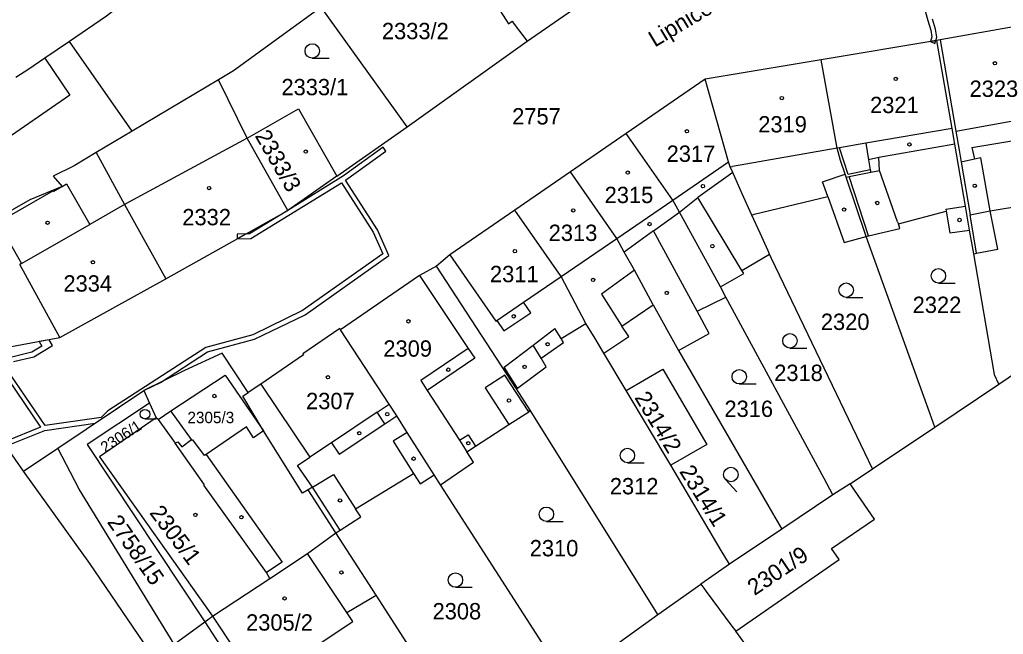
# Model space of a CAD drawing. Extents: x -644096 to -634268, y -1141430 to -1133463.
# Drawn here: x -638871.1 to -638768.8, y -1138805.5 to -1138741.5 of the extents above; entities that cross this region are included whole.
import ezdxf

# ---------------------------------------------------------------- set-up
doc = ezdxf.new("R2010")
doc.units = 0
for name, color, linetype in [('B_Hranice _3D', 7, 'Continuous'), ('M_Svah_Nasyp', 7, 'Continuous'), ('M_Svah_Zarez', 7, 'Continuous'), ('svrsek_osa_sjezdy', 7, 'Continuous'), ('svrsek_osa_terminal_VRT', 7, 'Continuous'), ('svrsek_osa_VRT', 7, 'Continuous'), ('svrsek_popisy_VRT', 7, 'Continuous'), ('terminal_VRT', 7, 'Continuous')]:
    doc.layers.add(name, color=color, linetype=linetype)

msp = doc.modelspace()

# ---------------------------------------------------------------- linework, layer by layer
at = {"layer": 'B_Hranice _3D'}
for points in [[(-638778.14, -1138736.28), (-638776.63, -1138741.61), (-638776.33, -1138742.63), (-638776.2, -1138743.31), (-638776.37, -1138743.8), (-638775.81, -1138743.71), (-638775.68, -1138743.35), (-638775.85, -1138742.51), (-638776.15, -1138741.47)], [(-638872.28, -1138785.81), (-638868.5, -1138784.26), (-638863.23, -1138783.5), (-638858.17, -1138780.11), (-638856.46, -1138779.27), (-638851.55, -1138776.09), (-638846.67, -1138774.78), (-638841.42, -1138772.24), (-638832.69, -1138766.06), (-638833.88, -1138763.39), (-638837.19, -1138758.23), (-638833, -1138755.2), (-638833.29, -1138754.79), (-638837.43, -1138757.78), (-638843.2, -1138761.38), (-638847.2, -1138763.8), (-638847.55, -1138763.81), (-638848.49, -1138764.34), (-638847.06, -1138764.3), (-638837.62, -1138758.49), (-638834.32, -1138763.63), (-638833.31, -1138765.88), (-638841.68, -1138771.8), (-638846.85, -1138774.3), (-638851.75, -1138775.63), (-638861.94, -1138782.22), (-638862.63, -1138782.9), (-638868.45, -1138783.75), (-638872.61, -1138777.65)], [(-638871.73, -1138777.09), (-638869.63, -1138776.59), (-638867.67, -1138775.41), (-638868.03, -1138774.82), (-638869.08, -1138775.01), (-638868.79, -1138775.51), (-638869.83, -1138776.13), (-638871.93, -1138776.63)], [(-638873.17, -1138777.72), (-638868.95, -1138783.91), (-638872.52, -1138785.37)]]:
    msp.add_lwpolyline(points, dxfattribs=at)
for points in [[(-638776.37, -1138743.8), (-638775.9, -1138743.99), (-638775.81, -1138743.71)], [(-638848.49, -1138763.84), (-638848.49, -1138764.34), (-638847.55, -1138763.81)]]:
    msp.add_lwpolyline(points, close=True, dxfattribs=at)
at = {"layer": 'M_Svah_Nasyp'}
for p, q in [((-638775.34, -1138743.63), (-638773.71, -1138753.11)), ((-638868.47, -1138745.54), (-638865.89, -1138749.38)), ((-638865.89, -1138749.38), (-638873.95, -1138754.93)), ((-638773.71, -1138753.11), (-638764.67, -1138751.51)), ((-638774.11, -1138752.85), (-638783.09, -1138754.38)), ((-638773.71, -1138753.11), (-638773.37, -1138755.12)), ((-638847.45, -1138753.84), (-638860.2, -1138760.75)), ((-638772.05, -1138754.84), (-638764.35, -1138753.53)), ((-638786.07, -1138754.89), (-638796.95, -1138756.81)), ((-638785.82, -1138754.85), (-638786.07, -1138754.89)), ((-638783.09, -1138754.38), (-638785.82, -1138754.85)), ((-638784.91, -1138757.62), (-638785.82, -1138754.85)), ((-638783.09, -1138754.38), (-638782.79, -1138756.12)), ((-638773.83, -1138754.49), (-638781.74, -1138755.88)), ((-638773.37, -1138755.12), (-638773.16, -1138756.34)), ((-638772.05, -1138754.84), (-638771.79, -1138756.05)), ((-638803.16, -1138760.3), (-638797.35, -1138756.32)), ((-638781.74, -1138755.88), (-638782.79, -1138756.12)), ((-638782.79, -1138756.12), (-638782.62, -1138757.14)), ((-638781.66, -1138757.22), (-638781.74, -1138755.88)), ((-638771.79, -1138756.05), (-638773.16, -1138756.34)), ((-638773.16, -1138756.34), (-638772.22, -1138761.82)), ((-638771.13, -1138755.91), (-638771.79, -1138756.05)), ((-638770.14, -1138761.42), (-638771.13, -1138755.91)), ((-638797.2, -1138756.85), (-638796.95, -1138756.81)), ((-638782.62, -1138757.14), (-638784.91, -1138757.62)), ((-638782.62, -1138757.14), (-638782.57, -1138757.39)), ((-638782.57, -1138757.39), (-638781.66, -1138757.22)), ((-638779.78, -1138762.55), (-638781.66, -1138757.22)), ((-638796.93, -1138757.44), (-638800.56, -1138760.02)), ((-638787.59, -1138758.41), (-638785.22, -1138757.61)), ((-638785.11, -1138757.92), (-638784.83, -1138757.86)), ((-638784.83, -1138757.86), (-638782.57, -1138757.39)), ((-638782.8, -1138764.03), (-638784.83, -1138757.86)), ((-638867.61, -1138759.33), (-638873.37, -1138762.63)), ((-638867.57, -1138759.4), (-638867.61, -1138759.33)), ((-638867.57, -1138759.4), (-638866.69, -1138758.89)), ((-638866.69, -1138758.89), (-638866.22, -1138758.62)), ((-638866.22, -1138758.62), (-638863.81, -1138762.82)), ((-638787.05, -1138759.93), (-638787.59, -1138758.41)), ((-638808.97, -1138764.31), (-638803.16, -1138760.3)), ((-638802.47, -1138761.56), (-638800.56, -1138760.02)), ((-638795.98, -1138767.61), (-638800.56, -1138760.02)), ((-638860.2, -1138760.75), (-638863.81, -1138762.82)), ((-638774.76, -1138761.23), (-638772.72, -1138760.93)), ((-638774.76, -1138761.23), (-638774.72, -1138761.46)), ((-638772.22, -1138761.82), (-638770.14, -1138761.42)), ((-638805.16, -1138763.5), (-638802.47, -1138761.56)), ((-638771.57, -1138765.82), (-638772.22, -1138761.82)), ((-638873.37, -1138762.63), (-638870.92, -1138766.9)), ((-638870.92, -1138766.9), (-638863.81, -1138762.82)), ((-638805.16, -1138763.5), (-638808.21, -1138765.7)), ((-638800.64, -1138771.86), (-638805.16, -1138763.5)), ((-638779.78, -1138762.55), (-638779.7, -1138762.77)), ((-638814.76, -1138768.25), (-638808.97, -1138764.31)), ((-638826.34, -1138766), (-638821.58, -1138772.89)), ((-638870.92, -1138766.9), (-638871.07, -1138766.99)), ((-638866.91, -1138774.61), (-638871.07, -1138766.99)), ((-638807.16, -1138767.6), (-638810.59, -1138770.08)), ((-638829.5, -1138768.13), (-638824.43, -1138775.74)), ((-638818.69, -1138770.92), (-638814.76, -1138768.25)), ((-638810.59, -1138770.08), (-638808.46, -1138773.42)), ((-638821.46, -1138772.81), (-638818.69, -1138770.92)), ((-638817.94, -1138772.01), (-638818.69, -1138770.92)), ((-638820.72, -1138773.89), (-638817.94, -1138772.01)), ((-638821.58, -1138772.89), (-638821.46, -1138772.81)), ((-638821.46, -1138772.81), (-638820.72, -1138773.89)), ((-638817.7, -1138775.4), (-638815.42, -1138773.67)), ((-638814.77, -1138774.71), (-638815.42, -1138773.67)), ((-638824.43, -1138775.74), (-638829.37, -1138779.08)), ((-638824.43, -1138775.74), (-638823.77, -1138776.76)), ((-638820.71, -1138777.67), (-638817.7, -1138775.4)), ((-638816.87, -1138776.75), (-638817.7, -1138775.4)), ((-638823.77, -1138776.76), (-638828.7, -1138780.12)), ((-638819.32, -1138779.87), (-638820.71, -1138777.67)), ((-638820.62, -1138778.51), (-638822.67, -1138779.84)), ((-638818.15, -1138782.32), (-638820.62, -1138778.51)), ((-638846.01, -1138779.46), (-638840.93, -1138787.06)), ((-638829.37, -1138779.08), (-638828.7, -1138780.12)), ((-638822.67, -1138779.84), (-638820.21, -1138783.65)), ((-638828.7, -1138780.12), (-638825.36, -1138785.29)), ((-638833.91, -1138782.37), (-638832.67, -1138781.54)), ((-638856.71, -1138783.11), (-638856.89, -1138782.96)), ((-638856.71, -1138783.11), (-638855.38, -1138782.22)), ((-638833.91, -1138782.37), (-638838.67, -1138785.55)), ((-638833.11, -1138783.57), (-638833.91, -1138782.37)), ((-638833.11, -1138783.57), (-638831.88, -1138782.76)), ((-638856.71, -1138783.11), (-638854.91, -1138785.57)), ((-638837.88, -1138786.72), (-638833.11, -1138783.57)), ((-638830.79, -1138784.46), (-638832.26, -1138785.39)), ((-638825.36, -1138785.29), (-638824.46, -1138784.71)), ((-638824.46, -1138784.71), (-638823.69, -1138785.9)), ((-638854.91, -1138785.57), (-638854.64, -1138785.44)), ((-638851.88, -1138789.91), (-638854.91, -1138785.57)), ((-638854.64, -1138785.44), (-638854.24, -1138785.96)), ((-638854.24, -1138785.96), (-638853.22, -1138785.22)), ((-638838.67, -1138785.55), (-638840.93, -1138787.06)), ((-638838.67, -1138785.55), (-638837.88, -1138786.72)), ((-638832.26, -1138785.39), (-638830.14, -1138788.73)), ((-638825.36, -1138785.29), (-638824.59, -1138786.48)), ((-638851.69, -1138786.75), (-638843.8, -1138797.95)), ((-638842.19, -1138787.9), (-638840.93, -1138787.06)), ((-638840.65, -1138790.18), (-638842.19, -1138787.9)), ((-638840.65, -1138790.18), (-638838.47, -1138788.84)), ((-638838.47, -1138788.84), (-638836.16, -1138792.41)), ((-638851.96, -1138789.97), (-638851.88, -1138789.91)), ((-638845.42, -1138799.05), (-638851.96, -1138789.97)), ((-638840.65, -1138790.18), (-638841.09, -1138790.45)), ((-638837.77, -1138794.64), (-638840.65, -1138790.18)), ((-638837.07, -1138803.22), (-638841.15, -1138797.05)), ((-638843.8, -1138797.95), (-638845.42, -1138799.05)), ((-638845.07, -1138799.65), (-638845.42, -1138799.05))]:
    msp.add_line(p, q, dxfattribs=at)
at = {"layer": 'M_Svah_Zarez'}
for centre in [(-638769.65, -1138746.06), (-638779.97, -1138747.69), (-638791.82, -1138749.69), (-638801.69, -1138753.14), (-638841.34, -1138755.25), (-638778.55, -1138754.51), (-638807.85, -1138757.43), (-638851.4, -1138759.05), (-638800.03, -1138758.85), (-638771.75, -1138758.8), (-638781.9, -1138760.6), (-638813.52, -1138761.37), (-638785.34, -1138761.29), (-638868.19, -1138762.66), (-638773.34, -1138762.37), (-638805.57, -1138762.8), (-638819.58, -1138765.61), (-638799.04, -1138765.09), (-638863.48, -1138766.77), (-638811.45, -1138768.6), (-638803.79, -1138769.95), (-638819.7, -1138772.39), (-638830.66, -1138772.91), (-638816.18, -1138775.3), (-638826.52, -1138777.94), (-638818.58, -1138777.65), (-638839.04, -1138778.73), (-638850.84, -1138780.68), (-638820.2, -1138781.15), (-638832.87, -1138782.57), (-638835.77, -1138784.55), (-638824.44, -1138785.6), (-638830.12, -1138787.2), (-638837.78, -1138791.54), (-638852.82, -1138793.05), (-638848.03, -1138793.29), (-638837.63, -1138799.03), (-638843.55, -1138801.74)]:
    msp.add_circle(centre, 0.175, dxfattribs=at)
at = {"layer": 'svrsek_osa_sjezdy'}
for p, q in [((-638840.67, -1138745.53), (-638838.92, -1138745.53)), ((-638775.53, -1138768.93), (-638773.78, -1138768.93)), ((-638785.13, -1138770.42), (-638783.38, -1138770.42)), ((-638790.98, -1138775.69), (-638789.23, -1138775.69)), ((-638796.25, -1138779.43), (-638794.5, -1138779.43)), ((-638858.07, -1138783.07), (-638856.89, -1138783.07)), ((-638807.88, -1138787.62), (-638806.13, -1138787.62)), ((-638797.68, -1138789.35), (-638796.5, -1138790.66)), ((-638816.31, -1138793.73), (-638814.56, -1138793.73)), ((-638825.77, -1138800.58), (-638824.02, -1138800.58))]:
    msp.add_line(p, q, dxfattribs=at)
for centre, radius in [((-638840.67, -1138744.78), 0.75), ((-638775.53, -1138768.18), 0.75), ((-638785.13, -1138769.67), 0.75), ((-638790.98, -1138774.94), 0.75), ((-638796.25, -1138778.68), 0.75), ((-638858.07, -1138782.57), 0.502), ((-638807.88, -1138786.87), 0.75), ((-638797.12, -1138788.85), 0.75), ((-638816.31, -1138792.98), 0.75), ((-638825.77, -1138799.83), 0.75)]:
    msp.add_circle(centre, radius, dxfattribs=at)
at = {"layer": 'svrsek_osa_terminal_VRT'}
msp.add_arc((-642050.26, -1145189.6), 8802.25, 41.413152, 75.317049, dxfattribs=at)
at = {"layer": 'terminal_VRT'}
for p, q in [((-638830.8, -1138752.67), (-638839.75, -1138740.21)), ((-638859.41, -1138753.12), (-638865.93, -1138743.8)), ((-638830.8, -1138752.67), (-638818.3, -1138743.78)), ((-638775.69, -1138743.69), (-638787.72, -1138745.72)), ((-638787.72, -1138745.72), (-638799.78, -1138747.72)), ((-638850.43, -1138747.77), (-638859.41, -1138753.12)), ((-638847.45, -1138753.84), (-638850.43, -1138747.77)), ((-638799.78, -1138747.72), (-638808.01, -1138753.36)), ((-638859.41, -1138753.12), (-638863.14, -1138755.34)), ((-638838.12, -1138757.81), (-638830.8, -1138752.67)), ((-638843.2, -1138761.38), (-638847.45, -1138753.84)), ((-638808.01, -1138753.36), (-638813.81, -1138757.35)), ((-638813.81, -1138757.35), (-638819.61, -1138761.33)), ((-638838.12, -1138757.81), (-638843.2, -1138761.38)), ((-638855.91, -1138768.49), (-638843.2, -1138761.38)), ((-638771.86, -1138765.88), (-638772.29, -1138763.42)), ((-638819.43, -1138779.95), (-638827.73, -1138767.17)), ((-638797.63, -1138770.38), (-638798.2, -1138769.32)), ((-638805.19, -1138771.18), (-638802.58, -1138775.93)), ((-638769.25, -1138779.45), (-638761, -1138773.82)), ((-638808, -1138780.12), (-638810.33, -1138776.21)), ((-638775.92, -1138783.91), (-638769.25, -1138779.45)), ((-638867.12, -1138786.11), (-638858.17, -1138780.11)), ((-638858.17, -1138780.11), (-638857.59, -1138781.41)), ((-638818.01, -1138782.14), (-638819.43, -1138779.95)), ((-638803.38, -1138787.89), (-638808, -1138780.12)), ((-638804.71, -1138803.4), (-638818.01, -1138782.14)), ((-638782.4, -1138788.24), (-638775.92, -1138783.91)), ((-638870.71, -1138788.51), (-638867.12, -1138786.11)), ((-638827.32, -1138789.92), (-638827.99, -1138788.88)), ((-638784.7, -1138789.83), (-638782.4, -1138788.24)), ((-638814.23, -1138810.24), (-638827.32, -1138789.92)), ((-638784.7, -1138789.83), (-638786.5, -1138790.97)), ((-638786.5, -1138790.97), (-638791.83, -1138794.54)), ((-638834.01, -1138801.41), (-638838.21, -1138794.92)), ((-638791.83, -1138794.54), (-638797.27, -1138798.17)), ((-638797.27, -1138798.17), (-638800.26, -1138800.26)), ((-638804.71, -1138803.4), (-638800.26, -1138800.26)), ((-638823.79, -1138817.24), (-638834.01, -1138801.41)), ((-638814.23, -1138810.24), (-638804.71, -1138803.4)), ((-638855.02, -1138806.5), (-638851.84, -1138804.19)), ((-638851.84, -1138804.19), (-638851.03, -1138803.6)), ((-638851.84, -1138804.19), (-638836.99, -1138826.87)), ((-638795.77, -1138806.3), (-638796.62, -1138805.15))]:
    msp.add_line(p, q, dxfattribs=at)
for points in [[(-638827.17, -1138731.1), (-638820.25, -1138741.95), (-638819.88, -1138741.7), (-638819.65, -1138742), (-638818.3, -1138743.78)], [(-638818.3, -1138743.78), (-638801.81, -1138732.31), (-638802.73, -1138730.8)], [(-638853.09, -1138734.13), (-638862.08, -1138741.16), (-638865.93, -1138743.8)], [(-638839.75, -1138740.21), (-638848.86, -1138746.84), (-638850.43, -1138747.77)], [(-638766.15, -1138742), (-638775.34, -1138743.63), (-638775.69, -1138743.69)], [(-638865.93, -1138743.8), (-638868.47, -1138745.54), (-638870.14, -1138746.68), (-638871.5, -1138747.53)], [(-638772.29, -1138763.42), (-638772.72, -1138760.93), (-638773.83, -1138754.49), (-638774.11, -1138752.85), (-638775.69, -1138743.69)], [(-638783.04, -1138764.09), (-638785.11, -1138757.92), (-638785.22, -1138757.61), (-638785.7, -1138756.18), (-638786.07, -1138754.89), (-638787.72, -1138745.72)], [(-638794.94, -1138761.86), (-638795.94, -1138759.63), (-638796.93, -1138757.44), (-638797.2, -1138756.85), (-638797.35, -1138756.32), (-638799.78, -1138747.72)], [(-638847.45, -1138753.84), (-638842.09, -1138750.8), (-638838.12, -1138757.81)], [(-638798.2, -1138769.32), (-638802.47, -1138761.56), (-638803.16, -1138760.3), (-638808.01, -1138753.36)], [(-638863.14, -1138755.34), (-638865.44, -1138756.72), (-638867.6, -1138757.82), (-638866.69, -1138758.89), (-638870.06, -1138760.27), (-638879.36, -1138765.61)], [(-638863.14, -1138755.34), (-638860.2, -1138760.75), (-638855.91, -1138768.49)], [(-638805.19, -1138771.18), (-638807.16, -1138767.6), (-638808.21, -1138765.7), (-638808.97, -1138764.31), (-638813.81, -1138757.35)], [(-638794.94, -1138761.86), (-638794.71, -1138761.76), (-638787.05, -1138759.93), (-638785.35, -1138764.72), (-638783.04, -1138764.09)], [(-638771.86, -1138765.88), (-638771.57, -1138765.82), (-638769.36, -1138765.39), (-638770.14, -1138761.42), (-638763.23, -1138760.28)], [(-638819.61, -1138761.33), (-638826.34, -1138766), (-638827.73, -1138767.17)], [(-638812.22, -1138773.12), (-638814.76, -1138768.25), (-638819.61, -1138761.33)], [(-638783.04, -1138764.09), (-638782.8, -1138764.03), (-638779.54, -1138763.24), (-638779.7, -1138762.77), (-638774.72, -1138761.46), (-638774.35, -1138763.7), (-638772.29, -1138763.42)], [(-638793.1, -1138765.92), (-638793.25, -1138765.59), (-638794.09, -1138763.73), (-638794.94, -1138761.86)], [(-638775.92, -1138783.91), (-638776.44, -1138782.47), (-638783.04, -1138764.09)], [(-638798.2, -1138769.32), (-638795.77, -1138767.95), (-638795.98, -1138767.61), (-638793.1, -1138765.92)], [(-638782.4, -1138788.24), (-638783.19, -1138786.59), (-638792.9, -1138766.36), (-638793.1, -1138765.92)], [(-638769.25, -1138779.45), (-638769.69, -1138778.48), (-638769.73, -1138778.23), (-638771.86, -1138765.88)], [(-638827.73, -1138767.17), (-638829.5, -1138768.13), (-638837.72, -1138773.79)], [(-638872.32, -1138775.6), (-638866.91, -1138774.61), (-638855.91, -1138768.49)], [(-638802.58, -1138775.93), (-638799.39, -1138774.16), (-638800.64, -1138771.86), (-638797.63, -1138770.38)], [(-638786.5, -1138790.97), (-638787.41, -1138789.28), (-638797.63, -1138770.38)], [(-638810.33, -1138776.21), (-638807.75, -1138774.5), (-638808.46, -1138773.42), (-638805.19, -1138771.18)], [(-638837.72, -1138773.79), (-638837.81, -1138773.67), (-638841.63, -1138776.3), (-638841.56, -1138776.39), (-638846.01, -1138779.46), (-638847.32, -1138780.32)], [(-638819.43, -1138779.95), (-638819.32, -1138779.87), (-638816.33, -1138777.63), (-638816.87, -1138776.75), (-638814.52, -1138775.11), (-638814.77, -1138774.71), (-638812.22, -1138773.12)], [(-638810.33, -1138776.21), (-638811.25, -1138774.71), (-638812.22, -1138773.12)], [(-638827.99, -1138788.88), (-638830.79, -1138784.46), (-638831.88, -1138782.76), (-638832.67, -1138781.54), (-638837.72, -1138773.79)], [(-638847.32, -1138780.32), (-638850.02, -1138776.23), (-638853.94, -1138778.04), (-638858.17, -1138780.11)], [(-638802.58, -1138775.93), (-638792.8, -1138792.86), (-638791.83, -1138794.54)], [(-638845.73, -1138784.3), (-638846.77, -1138785.02), (-638847.5, -1138783.89), (-638851.69, -1138786.75), (-638851.88, -1138786.86), (-638853.08, -1138785.24), (-638853.16, -1138785.3), (-638853.22, -1138785.22), (-638855.38, -1138782.22), (-638849.74, -1138778.52), (-638845.73, -1138784.3)], [(-638808, -1138780.12), (-638804.21, -1138777.9), (-638799.62, -1138785.73), (-638803.38, -1138787.89)], [(-638838.21, -1138794.92), (-638841.09, -1138790.45), (-638841.67, -1138790.8), (-638845.73, -1138784.3), (-638847.87, -1138780.68), (-638847.32, -1138780.32)], [(-638857.59, -1138781.41), (-638864.07, -1138785.73), (-638851.84, -1138804.19)], [(-638857.59, -1138781.41), (-638856.89, -1138782.96), (-638862.79, -1138787.01), (-638851.03, -1138803.6)], [(-638827.32, -1138789.92), (-638823.9, -1138787.55), (-638824.59, -1138786.48), (-638823.69, -1138785.9), (-638820.21, -1138783.65), (-638818.15, -1138782.32), (-638818.01, -1138782.14)], [(-638870.71, -1138788.51), (-638872.42, -1138785.99), (-638874.07, -1138783.6)], [(-638855.02, -1138806.5), (-638864.9, -1138790.36), (-638867.12, -1138786.11)], [(-638797.27, -1138798.17), (-638798.12, -1138796.74), (-638803.38, -1138787.89)], [(-638762.39, -1138936.84), (-638772.06, -1138924.84), (-638802.13, -1138885.12), (-638810.26, -1138874.8), (-638813.34, -1138870.31), (-638813.62, -1138870.51), (-638814.49, -1138869.26), (-638815.04, -1138869.59), (-638827.92, -1138851), (-638841.44, -1138831.27), (-638850.29, -1138817.97), (-638863.8, -1138798.12), (-638870.71, -1138788.51)], [(-638838.21, -1138794.92), (-638837.77, -1138794.64), (-638835.62, -1138793.25), (-638836.16, -1138792.41), (-638830.14, -1138788.73), (-638829.45, -1138789.81), (-638827.99, -1138788.88)], [(-638796.62, -1138805.15), (-638785.86, -1138797.69), (-638786.65, -1138796.55), (-638782.19, -1138793.49), (-638784.25, -1138790.48), (-638784.61, -1138789.96), (-638784.7, -1138789.83)], [(-638851.03, -1138803.6), (-638845.07, -1138799.65), (-638841.15, -1138797.05), (-638838.21, -1138794.92)], [(-638800.26, -1138800.26), (-638799.95, -1138800.68), (-638799.7, -1138801.01), (-638797.02, -1138804.61), (-638796.62, -1138805.15)], [(-638851.03, -1138803.6), (-638846.34, -1138810.69), (-638836.46, -1138804.14), (-638837.07, -1138803.22), (-638834.01, -1138801.41)]]:
    msp.add_lwpolyline(points, dxfattribs=at)

# ---------------------------------------------------------------- texts
at = {"layer": 'svrsek_osa_VRT'}
for s, height, p in [('2333/2', 1.7, (-638833.42, -1138743.56)), ('2333/1', 1.7, (-638843.87, -1138749.39)), ('2323', 1.7, (-638772.29, -1138749.56)), ('2321', 1.7, (-638782.64, -1138751.25)), ('2757', 1.7, (-638819.87, -1138752.43)), ('2319', 1.7, (-638794.27, -1138753.26)), ('2317', 1.7, (-638803.8, -1138756.32)), ('2315', 1.7, (-638810.25, -1138760.61)), ('2332', 1.7, (-638854.18, -1138762.92)), ('2313', 1.7, (-638816.07, -1138764.55)), ('2311', 1.7, (-638822.18, -1138768.84)), ('2334', 1.7, (-638866.55, -1138769.82)), ('2322', 1.7, (-638778.21, -1138772.04)), ('2320', 1.7, (-638787.76, -1138773.81)), ('2309', 1.7, (-638833.27, -1138776.59)), ('2318', 1.7, (-638792.61, -1138779.12)), ('2307', 1.7, (-638841.31, -1138782.05)), ('2316', 1.7, (-638797.79, -1138782.86)), ('2305/3', 1.19, (-638853.65, -1138783.51)), ('2312', 1.7, (-638809.71, -1138790.91)), ('2310', 1.7, (-638818.04, -1138797.36)), ('2308', 1.7, (-638828.15, -1138803.92)), ('2305/2', 1.7, (-638847.55, -1138805.09))]:
    msp.add_text(s, height=height, dxfattribs=at).set_placement(p)
for s, height, rotation, p in [('2333/3', 1.7, 300, (-638846.68, -1138753.6)), ('2314/2', 1.7, 301, (-638807.19, -1138780.84)), ('2306/1', 1.14, 33, (-638862.21, -1138786.62)), ('2314/1', 1.7, 302, (-638802.53, -1138788.53)), ('2305/1', 1.7, 307, (-638857.66, -1138792.85)), ('2758/15', 1.7, 305, (-638862.06, -1138793.8)), ('2301/9', 1.7, 34, (-638794.66, -1138801.5))]:
    msp.add_text(s, height=height, rotation=rotation, dxfattribs=at).set_placement(p)
at = {"layer": 'svrsek_popisy_VRT'}
msp.add_text('Lipnice', height=1.7, rotation=31, dxfattribs=at).set_placement((-638805.03, -1138744.44))

doc.saveas('drawing.dxf')
